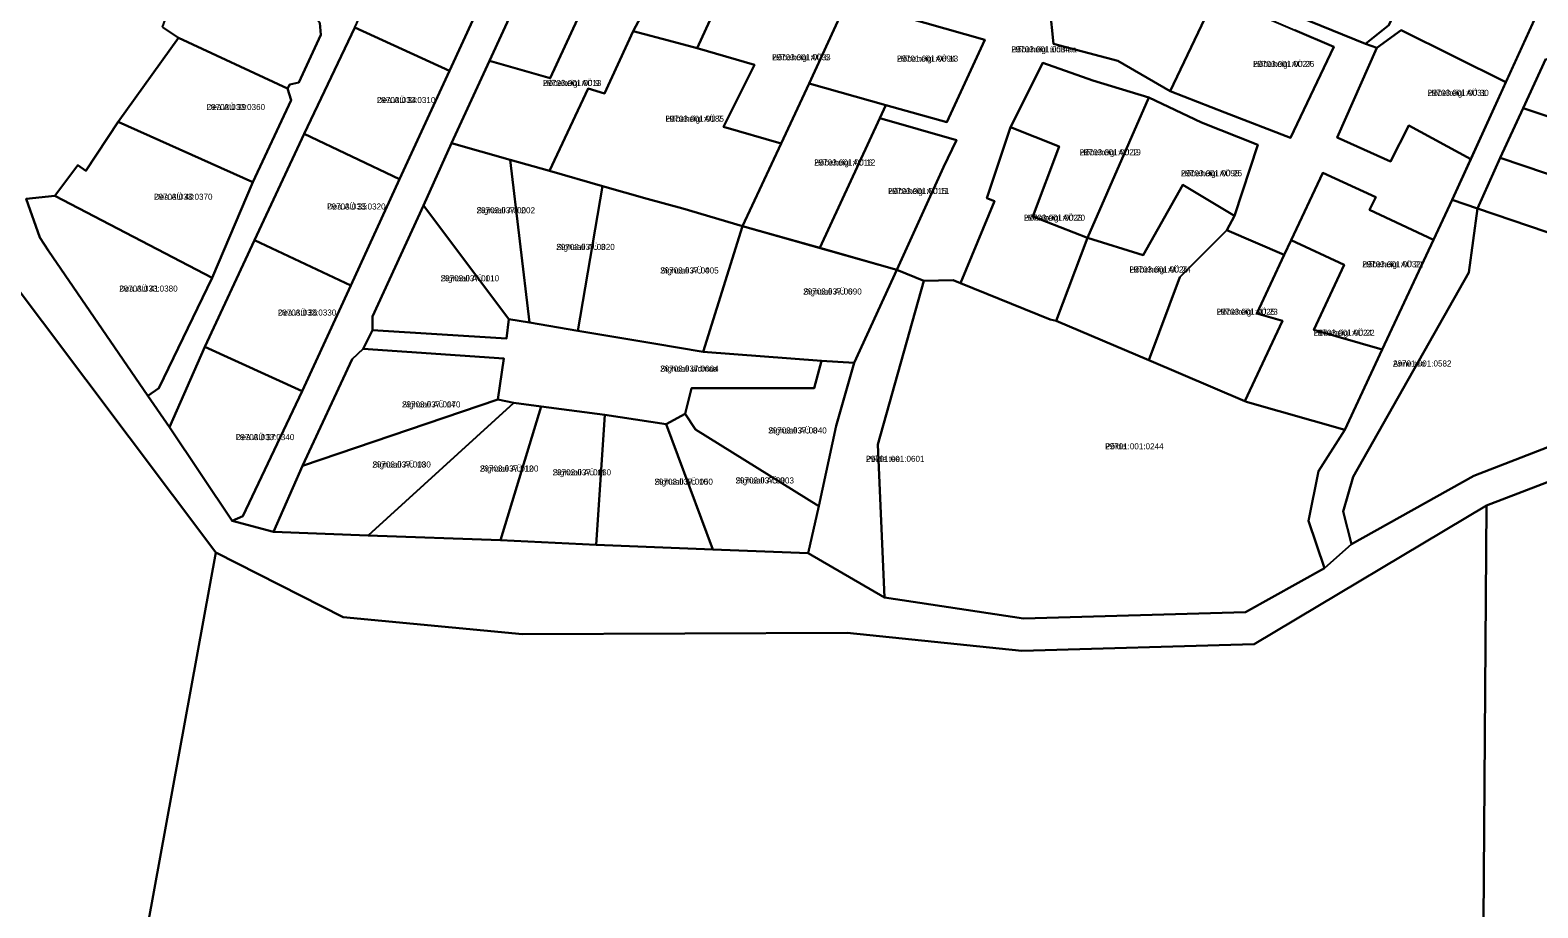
# Model space of a CAD drawing. Extents: x 504287 to 537970, y 6539941 to 6586214.
# Drawn here: x 518541.3 to 518915.2, y 6560148.6 to 6560366.3 of the extents above; entities that cross this region are included whole.
import ezdxf

# ---------------------------------------------------------------- set-up
doc = ezdxf.new("R2010")
doc.units = 0
for name, color, linetype in [('L_AADRESS', 7, 'Continuous'), ('PIIR', 7, 'Continuous'), ('TUNNUS', 7, 'Continuous')]:
    doc.layers.add(name, color=color, linetype=linetype)

msp = doc.modelspace()

# ---------------------------------------------------------------- linework, layer by layer
at = {"layer": 'PIIR'}
for points in [[(519265.51, 6560319.2), (519241.97, 6560322.17), (519239.82, 6560322.28), (519209.07, 6560323.87), (519129.11, 6560333.49), (519085.23, 6560329.61), (518968.29, 6560273.62), (518902.47, 6560248.39), (518844.89, 6560214.03), (518787.19, 6560212.39), (518743.94, 6560216.87), (518663.43, 6560216.54), (518618.9, 6560220.72), (518587.36, 6560236.75), (518533.51, 6560308.31), (518505.75, 6560398.65), (518476.46, 6560435.57), (518434.1, 6560558.96), (518407.87, 6560615.61), (518381.62, 6560694.43), (518367.07, 6560719.08), (518370.03, 6560803.08)], [(518291.16, 6559226.5), (518375.38, 6560504.58), (518368.98, 6560504.7), (518381.62, 6560694.43), (518407.87, 6560615.61), (518434.1, 6560558.96), (518476.46, 6560435.57), (518505.75, 6560398.65), (518533.51, 6560308.31), (518587.36, 6560236.75), (518565.8, 6560119.12), (518435, 6559384.89)], [(518670.68, 6560392.32), (518655.2, 6560358.71), (518645.78, 6560338.28), (518638.84, 6560322.85), (518626.2, 6560295.31), (518626.18, 6560291.94), (518623.89, 6560287.26), (518621.17, 6560284.69), (518608.86, 6560258.22), (518601.66, 6560241.92), (518591.39, 6560244.6), (518593.99, 6560245.74), (518608.74, 6560276.76), (518620.81, 6560302.99), (518632.92, 6560329.34), (518645.29, 6560356.18), (518657.34, 6560382.53)], [(518917.15, 6560359.22), (518911.58, 6560346.96), (518905.86, 6560334.63), (518900.2, 6560322.05), (518893.93, 6560324.21), (518921.41, 6560384.38)], [(518715.68, 6560381.57), (518706.71, 6560361.85), (518700.8, 6560363.41), (518690.85, 6560366.04), (518692.72, 6560369.61)], [(518793.26, 6560380.83), (518795.1, 6560362.92), (518811.04, 6560358.67), (518824.05, 6560351.19), (518837.55, 6560345.86), (518853.89, 6560339.57), (518864.63, 6560362.14), (518854.93, 6560366.34)], [(518855.79, 6560369.73), (518872.47, 6560362.92), (518875.3, 6560361.91), (518865.43, 6560339.66), (518878.67, 6560333.75), (518883.17, 6560342.68), (518898.56, 6560334.35), (518893.93, 6560324.21), (518889.32, 6560314.32), (518873.48, 6560321.77), (518875.04, 6560324.9), (518861.86, 6560330.94), (518854, 6560314.19), (518852.32, 6560310.56), (518838.1, 6560316.73), (518840.01, 6560320.24), (518845.75, 6560337.85), (518831.79, 6560343.37), (518818.7, 6560349.64), (518804.8, 6560353.81), (518792.46, 6560358.22), (518784.43, 6560342.23), (518778.57, 6560324.68), (518780.41, 6560323.9), (518771.98, 6560303.58), (518770.18, 6560304.31), (518762.95, 6560304.16), (518756.21, 6560306.88), (518767.82, 6560332.36), (518770.99, 6560339.05), (518751.99, 6560344.45), (518753.52, 6560347.69), (518768.66, 6560343.46), (518778.03, 6560363.92), (518743.88, 6560373.55)], [(518574.08, 6560367.07), (518578.07, 6560364.39), (518563.12, 6560343.59), (518555.09, 6560331.45), (518553.13, 6560332.81), (518547.42, 6560325.24), (518540.28, 6560324.44)], [(518621.81, 6560366.95), (518609.27, 6560340.6), (518596.94, 6560314.25), (518584.61, 6560287.78), (518575.84, 6560267.86), (518570.47, 6560275.62), (518573.16, 6560277.5), (518586.43, 6560304.9), (518596.54, 6560328.59), (518606.02, 6560348.94), (518605.14, 6560351.85), (518605.66, 6560352.86), (518607.93, 6560353.29), (518613.39, 6560365.17), (518613.13, 6560368.1)], [(518900.5, 6559973.38), (518902.47, 6560248.39), (518968.29, 6560273.62), (519085.23, 6560329.61), (519129.11, 6560333.49), (519209.07, 6560323.87), (519239.82, 6560322.28), (519241.97, 6560322.17), (519236.72, 6560207.6), (519234.43, 6560181.13), (519204.88, 6560152.18), (519201.17, 6560145.41)], [(518540.28, 6560324.44), (518543.65, 6560314.87), (518545.85, 6560311.55), (518570.47, 6560275.62), (518575.84, 6560267.86), (518591.39, 6560244.6), (518601.66, 6560241.92), (518625.13, 6560240.94), (518657.93, 6560239.78), (518681.62, 6560238.65), (518710.6, 6560237.52), (518734.21, 6560236.6), (518753.17, 6560225.59), (518787.66, 6560220.4), (518842.71, 6560221.97), (518862.31, 6560232.88), (518869.02, 6560238.85), (518899.29, 6560255.79), (518958.03, 6560278.51)], [(518565.8, 6560119.12), (518587.36, 6560236.75), (518618.9, 6560220.72), (518663.43, 6560216.54), (518743.94, 6560216.87), (518787.19, 6560212.39), (518844.89, 6560214.03), (518902.47, 6560248.39), (518900.5, 6559973.38)]]:
    msp.add_lwpolyline(points, dxfattribs=at)
for points in [[(518875.53, 6560397.55), (518886.99, 6560394.2), (518895.15, 6560391.82), (518885.42, 6560372.09), (518881.34, 6560374.03), (518878.27, 6560367.52), (518872.47, 6560362.92), (518855.79, 6560369.73), (518870.35, 6560399.02)], [(518574.08, 6560367.07), (518577.52, 6560376.41), (518582.01, 6560380.74), (518589.9, 6560396.82), (518597.19, 6560390.03), (518613.13, 6560368.1), (518613.39, 6560365.17), (518607.93, 6560353.29), (518605.66, 6560352.86), (518605.14, 6560351.85), (518578.07, 6560364.39)], [(518633.92, 6560393.33), (518657.34, 6560382.53), (518645.29, 6560356.18), (518621.81, 6560366.95)], [(518684.73, 6560385.78), (518688.11, 6560393.03), (518700.72, 6560386.95), (518692.72, 6560369.61), (518679.09, 6560373.49), (518670.29, 6560354.42), (518655.2, 6560358.71), (518670.68, 6560392.32)], [(518898.48, 6560390.85), (518910.17, 6560387.5), (518921.41, 6560384.38), (518907.28, 6560353.45), (518881.27, 6560366.28), (518875.3, 6560361.91), (518872.47, 6560362.92), (518878.27, 6560367.52), (518881.34, 6560374.03), (518885.42, 6560372.09), (518895.15, 6560391.82)], [(518803.15, 6560376.28), (518816.49, 6560370.32), (518825.65, 6560389.77), (518836.1, 6560386.09), (518839.98, 6560384.72), (518835.24, 6560374.79), (518824.05, 6560351.19), (518811.04, 6560358.67), (518795.1, 6560362.92), (518793.26, 6560380.83)], [(518729.79, 6560377.53), (518743.88, 6560373.55), (518734.51, 6560353.12), (518727.57, 6560338.2), (518713.26, 6560342.33), (518720.89, 6560357.71), (518706.71, 6560361.85), (518715.68, 6560381.57)], [(518692.72, 6560369.61), (518690.85, 6560366.04), (518683.7, 6560350.58), (518679.66, 6560351.85), (518670.12, 6560331.42), (518660.35, 6560334.15), (518645.78, 6560338.28), (518655.2, 6560358.71), (518670.29, 6560354.42), (518679.09, 6560373.49)], [(518734.51, 6560353.12), (518743.88, 6560373.55), (518778.03, 6560363.92), (518768.66, 6560343.46), (518753.52, 6560347.69)], [(518854.93, 6560366.34), (518864.63, 6560362.14), (518853.89, 6560339.57), (518837.55, 6560345.86), (518824.05, 6560351.19), (518835.24, 6560374.79)], [(518621.81, 6560366.95), (518645.29, 6560356.18), (518632.92, 6560329.34), (518609.27, 6560340.6)], [(518690.85, 6560366.04), (518700.8, 6560363.41), (518706.71, 6560361.85), (518720.89, 6560357.71), (518713.26, 6560342.33), (518727.57, 6560338.2), (518717.93, 6560317.69), (518703.13, 6560322.04), (518694.32, 6560324.51), (518683.19, 6560327.6), (518670.12, 6560331.42), (518679.66, 6560351.85), (518683.7, 6560350.58)], [(518907.28, 6560353.45), (518898.56, 6560334.35), (518883.17, 6560342.68), (518878.67, 6560333.75), (518865.43, 6560339.66), (518875.3, 6560361.91), (518881.27, 6560366.28)], [(518578.07, 6560364.39), (518605.14, 6560351.85), (518606.02, 6560348.94), (518596.54, 6560328.59), (518563.12, 6560343.59)], [(518804.8, 6560353.81), (518818.7, 6560349.64), (518803.5, 6560314.81), (518789.99, 6560320.11), (518796.51, 6560337.42), (518784.43, 6560342.23), (518792.46, 6560358.22)], [(518917.15, 6560359.22), (518978.93, 6560338.38), (518973.29, 6560326.39), (518911.58, 6560346.96)], [(518753.52, 6560347.69), (518751.99, 6560344.45), (518737.16, 6560312.31), (518717.93, 6560317.69), (518727.57, 6560338.2), (518734.51, 6560353.12)], [(518818.7, 6560349.64), (518831.79, 6560343.37), (518845.75, 6560337.85), (518840.01, 6560320.24), (518827.15, 6560327.96), (518817.36, 6560310.52), (518803.5, 6560314.81)], [(518911.58, 6560346.96), (518973.29, 6560326.39), (518967.44, 6560313.84), (518905.86, 6560334.63)], [(518553.13, 6560332.81), (518555.09, 6560331.45), (518563.12, 6560343.59), (518596.54, 6560328.59), (518586.43, 6560304.9), (518547.42, 6560325.24)], [(518770.99, 6560339.05), (518767.82, 6560332.36), (518756.21, 6560306.88), (518737.16, 6560312.31), (518751.99, 6560344.45)], [(518609.27, 6560340.6), (518632.92, 6560329.34), (518620.81, 6560302.99), (518596.94, 6560314.25)], [(518796.51, 6560337.42), (518789.99, 6560320.11), (518803.5, 6560314.81), (518795.73, 6560294.23), (518794.28, 6560294.52), (518771.98, 6560303.58), (518780.41, 6560323.9), (518778.57, 6560324.68), (518784.43, 6560342.23)], [(518660.35, 6560334.15), (518665.16, 6560293.78), (518659.99, 6560294.62), (518638.84, 6560322.85), (518645.78, 6560338.28)], [(518660.35, 6560334.15), (518670.12, 6560331.42), (518683.19, 6560327.6), (518677.15, 6560291.76), (518665.16, 6560293.78)], [(518905.86, 6560334.63), (518967.44, 6560313.84), (518961.69, 6560301.24), (518947.16, 6560306.1), (518900.2, 6560322.05)], [(518840.01, 6560320.24), (518838.1, 6560316.73), (518826.44, 6560305.05), (518818.76, 6560284.43), (518795.73, 6560294.23), (518803.5, 6560314.81), (518817.36, 6560310.52), (518827.15, 6560327.96)], [(518861.86, 6560330.94), (518875.04, 6560324.9), (518873.48, 6560321.77), (518889.32, 6560314.32), (518876.63, 6560287.14), (518859.61, 6560292.02), (518867.15, 6560308.09), (518854, 6560314.19)], [(518543.65, 6560314.87), (518540.28, 6560324.44), (518547.42, 6560325.24), (518586.43, 6560304.9), (518573.16, 6560277.5), (518570.47, 6560275.62), (518545.85, 6560311.55)], [(518683.19, 6560327.6), (518694.32, 6560324.51), (518703.13, 6560322.04), (518717.93, 6560317.69), (518708.21, 6560286.56), (518695.98, 6560288.57), (518677.15, 6560291.76)], [(518889.32, 6560314.32), (518893.93, 6560324.21), (518900.2, 6560322.05), (518898.1, 6560306.18), (518869.41, 6560255.56), (518866.94, 6560246.95), (518869.02, 6560238.85), (518862.31, 6560232.88), (518858.35, 6560244.65), (518860.77, 6560256.95), (518867.32, 6560267.21), (518876.63, 6560287.14)], [(518626.2, 6560295.31), (518638.84, 6560322.85), (518659.99, 6560294.62), (518659.43, 6560289.82), (518626.18, 6560291.94)], [(518900.2, 6560322.05), (518947.16, 6560306.1), (518961.69, 6560301.24), (518958.03, 6560278.51), (518899.29, 6560255.79), (518869.02, 6560238.85), (518866.94, 6560246.95), (518869.41, 6560255.56), (518898.1, 6560306.18)], [(518717.93, 6560317.69), (518756.21, 6560306.88), (518745.63, 6560283.79), (518737.53, 6560284.28), (518708.21, 6560286.56)], [(518838.1, 6560316.73), (518852.32, 6560310.56), (518845.55, 6560296.03), (518851.87, 6560294.22), (518842.5, 6560274.31), (518818.76, 6560284.43), (518826.44, 6560305.05)], [(518596.94, 6560314.25), (518620.81, 6560302.99), (518608.74, 6560276.76), (518584.61, 6560287.78)], [(518867.15, 6560308.09), (518859.61, 6560292.02), (518876.63, 6560287.14), (518867.32, 6560267.21), (518843.19, 6560274.02), (518842.5, 6560274.31), (518851.87, 6560294.22), (518845.55, 6560296.03), (518852.32, 6560310.56), (518854, 6560314.19)], [(518751.49, 6560263.58), (518753.17, 6560225.59), (518734.21, 6560236.6), (518736.91, 6560248.28), (518741.17, 6560268.21), (518745.63, 6560283.79), (518756.21, 6560306.88), (518762.95, 6560304.16)], [(518762.95, 6560304.16), (518770.18, 6560304.31), (518771.98, 6560303.58), (518794.28, 6560294.52), (518795.73, 6560294.23), (518818.76, 6560284.43), (518842.5, 6560274.31), (518843.19, 6560274.02), (518867.32, 6560267.21), (518860.77, 6560256.95), (518858.35, 6560244.65), (518862.31, 6560232.88), (518842.71, 6560221.97), (518787.66, 6560220.4), (518753.17, 6560225.59), (518751.49, 6560263.58)], [(518626.18, 6560291.94), (518659.43, 6560289.82), (518659.99, 6560294.62), (518665.16, 6560293.78), (518677.15, 6560291.76), (518695.98, 6560288.57), (518708.21, 6560286.56), (518737.53, 6560284.28), (518735.75, 6560277.48), (518705.34, 6560277.55), (518703.74, 6560271.15), (518699.06, 6560268.61), (518683.78, 6560270.9), (518668.04, 6560272.99), (518661.22, 6560273.9), (518657.25, 6560274.74), (518658.72, 6560284.88), (518623.89, 6560287.26)], [(518575.84, 6560267.86), (518584.61, 6560287.78), (518608.74, 6560276.76), (518593.99, 6560245.74), (518591.39, 6560244.6)], [(518621.17, 6560284.69), (518623.89, 6560287.26), (518658.72, 6560284.88), (518657.25, 6560274.74), (518608.86, 6560258.22)], [(518703.74, 6560271.15), (518705.34, 6560277.55), (518735.75, 6560277.48), (518737.53, 6560284.28), (518745.63, 6560283.79), (518741.17, 6560268.21), (518736.91, 6560248.28), (518706.27, 6560267.3)], [(518608.86, 6560258.22), (518657.25, 6560274.74), (518661.22, 6560273.9), (518625.13, 6560240.94), (518601.66, 6560241.92)], [(518661.22, 6560273.9), (518668.04, 6560272.99), (518657.93, 6560239.78), (518625.13, 6560240.94)], [(518657.93, 6560239.78), (518668.04, 6560272.99), (518683.78, 6560270.9), (518681.62, 6560238.65)], [(518683.78, 6560270.9), (518699.06, 6560268.61), (518710.6, 6560237.52), (518681.62, 6560238.65)], [(518699.06, 6560268.61), (518703.74, 6560271.15), (518706.27, 6560267.3), (518736.91, 6560248.28), (518734.21, 6560236.6), (518710.6, 6560237.52)]]:
    msp.add_lwpolyline(points, close=True, dxfattribs=at)

# ---------------------------------------------------------------- texts
at = {"layer": 'L_AADRESS'}
for s, p in [('Hõbeheigi üldmaa', (518784.62, 6560360.81)), ('Hõbeheigi AÜ 6', (518725.3, 6560358.84)), ('Hõbeheigi AÜ 13', (518756.26, 6560358.51)), ('Hõbeheigi AÜ 26', (518844.58, 6560357.18)), ('Hõbeheigi AÜ 9', (518668.44, 6560352.46)), ('Hõbeheigi AÜ 30', (518887.87, 6560350.02)), ('Dea AÜ 39', (518585.04, 6560346.49)), ('Dea AÜ 34', (518627.28, 6560348.23)), ('Hõbeheigi AÜ 7', (518698.84, 6560343.58)), ('Hõbeheigi AÜ 19', (518801.57, 6560335.27)), ('Hõbeheigi AÜ 12', (518735.73, 6560332.74)), ('Hõbeheigi AÜ 25', (518826.69, 6560330.08)), ('Dea AÜ 40', (518572.01, 6560324.24)), ('Hõbeheigi AÜ 11', (518754.07, 6560325.67)), ('Dea AÜ 35', (518614.93, 6560321.83)), ('Signaali AÜ 2', (518652, 6560320.9)), ('Hõbeheigi AÜ 20', (518787.74, 6560319.04)), ('Signaali AÜ 3', (518671.77, 6560311.8)), ('Hõbeheigi AÜ 21', (518871.66, 6560307.51)), ('Signaali AÜ 1', (518643.09, 6560304.02)), ('Signaali AÜ 4', (518697.54, 6560305.96)), ('Hõbeheigi AÜ 24', (518813.92, 6560306.2)), ('Dea AÜ 41', (518563.36, 6560301.47)), ('Signaali AÜ 6', (518733.02, 6560300.74)), ('Dea AÜ 36', (518602.71, 6560295.52)), ('Hõbeheigi AÜ 23', (518835.54, 6560295.72)), ('Hõbeheigi AÜ 22', (518859.57, 6560290.5)), ('Signaali üldmaa', (518697.54, 6560281.62)), ('Anne tee', (518879.28, 6560282.89)), ('Signaali AÜ 14', (518633.5, 6560272.74)), ('Signaali AÜ 8', (518724.34, 6560266.28)), ('Dea AÜ 37', (518592.29, 6560264.63)), ('Põlde tee', (518748.58, 6560259.24)), ('Põlde', (518807.88, 6560262.35)), ('Signaali AÜ 13', (518626.16, 6560257.84)), ('Signaali AÜ 12', (518652.83, 6560256.84)), ('Signaali AÜ 11', (518670.86, 6560255.89)), ('Signaali AÜ 10', (518696.11, 6560253.57)), ('Signaali AÜ 9', (518716.21, 6560253.88))]:
    msp.add_text(s, height=1.5, dxfattribs=at).set_placement(p)
at = {"layer": 'TUNNUS'}
for s, p in [('29703:001:0034', (518784.62, 6560360.81)), ('29703:001:0033', (518725.3, 6560358.84)), ('29701:001:0694', (518756.26, 6560358.51)), ('29703:001:0027', (518844.58, 6560357.18)), ('29703:001:0013', (518668.44, 6560352.46)), ('29703:001:0031', (518887.87, 6560350.02)), ('29703:033:0360', (518585.04, 6560346.49)), ('29703:033:0310', (518627.28, 6560348.23)), ('29703:001:0185', (518698.84, 6560343.58)), ('29703:001:0022', (518801.57, 6560335.27)), ('29703:001:0016', (518735.73, 6560332.74)), ('29703:001:0098', (518826.69, 6560330.08)), ('29703:033:0370', (518572.01, 6560324.24)), ('29703:001:0015', (518754.07, 6560325.67)), ('29703:033:0320', (518614.93, 6560321.83)), ('29703:037:0002', (518652, 6560320.9)), ('29703:001:0023', (518787.74, 6560319.04)), ('29703:037:0020', (518671.77, 6560311.8)), ('29703:037:0010', (518643.09, 6560304.02)), ('29703:037:0005', (518697.54, 6560305.96)), ('29703:001:0026', (518813.92, 6560306.2)), ('29703:001:0032', (518871.66, 6560307.51)), ('29703:033:0380', (518563.36, 6560301.47)), ('29703:037:0090', (518733.02, 6560300.74)), ('29703:033:0330', (518602.71, 6560295.52)), ('29703:001:0025', (518835.54, 6560295.72)), ('29703:001:0024', (518859.57, 6560290.5)), ('29703:037:0004', (518697.54, 6560281.62)), ('29701:001:0582', (518879.28, 6560282.89)), ('29703:037:0070', (518633.5, 6560272.74)), ('29703:033:0340', (518592.29, 6560264.63)), ('29703:037:0040', (518724.34, 6560266.28)), ('29701:001:0601', (518748.58, 6560259.24)), ('29701:001:0244', (518807.88, 6560262.35)), ('29703:037:0080', (518626.16, 6560257.84)), ('29703:037:0100', (518652.83, 6560256.84)), ('29703:037:0060', (518670.86, 6560255.89)), ('29703:037:0050', (518696.11, 6560253.57)), ('29703:037:0003', (518716.21, 6560253.88))]:
    msp.add_text(s, height=1.5, dxfattribs=at).set_placement(p)

doc.saveas('drawing.dxf')
